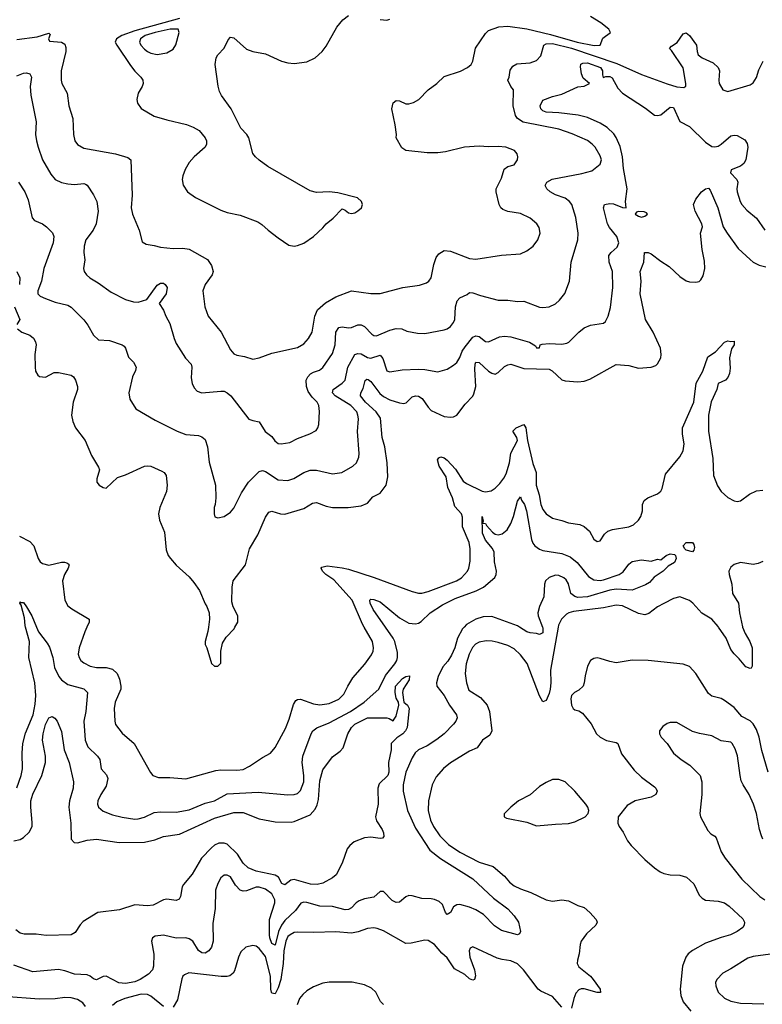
# Model space of a CAD drawing. Header units: inches. Extents: x 1305375 to 1407406, y 744550 to 841633.
# Tile 325 of 509: x 1362087 to 1366747, y 787634 to 793810. Entities that reach past the tile are written whole.
import ezdxf

# ---------------------------------------------------------------- set-up
doc = ezdxf.new("R2010")
doc.units = ezdxf.units.IN
doc.header["$MEASUREMENT"] = 0
doc.layers.add('B3768', color=7, linetype='Continuous')
doc.layers.add('B3769', color=7, linetype='Continuous')

msp = doc.modelspace()

# ---------------------------------------------------------------- linework, layer by layer
at = {"layer": 'B3768', "color": 5}
for points, elevation in [([(1364875.9, 790000), (1364866.8, 789990), (1364835.4, 789930), (1364817.1, 789870), (1364796.6, 789823.4), (1364773.5, 789786.5), (1364742.7, 789750), (1364712.5, 789690), (1364702.7, 789650), (1364705.8, 789630), (1364750.8, 789570.8), (1364783.5, 789510), (1364828.9, 789450), (1364831.6, 789430), (1364824, 789410), (1364810, 789391.3), (1364750.1, 789329.9), (1364705.5, 789294.5), (1364644.9, 789255.1), (1364590, 789229.2), (1364568.6, 789211.4), (1364550, 789180.8), (1364511.1, 789091.1), (1364493.6, 789010), (1364492.6, 788970), (1364521.7, 788850), (1364570, 788738), (1364659.9, 788599.9), (1364728.2, 788548.2), (1364930, 788421.5), (1365059.8, 788299.8), (1365150, 788232.4), (1365190.5, 788190), (1365216.3, 788150), (1365230.5, 788090), (1365224.5, 788075.5), (1365210, 788069.8), (1365110, 788096.4), (1365066.1, 788126.1), (1364998.1, 788198.1), (1364950, 788227.4), (1364910, 788243.2), (1364850, 788259.8), (1364830, 788258.7), (1364810, 788246.3), (1364790, 788209.8), (1364770, 788198.3), (1364758.3, 788210), (1364740, 788260), (1364718.6, 788278.6), (1364690, 788290.8), (1364670, 788295.8), (1364610, 788297.4), (1364550, 788314.8), (1364530, 788316.4), (1364510, 788308.3), (1364470, 788275.4), (1364450, 788272.6), (1364424.6, 788284.6), (1364370, 788341.6), (1364350, 788341.6), (1364310, 788306), (1364250, 788294.8), (1364216.7, 788283.3), (1364198.3, 788270), (1364170, 788239.1), (1364150, 788228.9), (1364130, 788227.4), (1364050, 788248.1), (1363970, 788249.8), (1363890, 788272.5), (1363870, 788273.8), (1363852.1, 788267.9), (1363818.5, 788221.5), (1363750, 788159.7), (1363729, 788131), (1363710.6, 788090), (1363690, 788005.6), (1363670, 788015.3), (1363656.7, 788050), (1363654.1, 788070), (1363654.6, 788165.4), (1363687.9, 788270), (1363687.3, 788290), (1363670, 788327.8), (1363630, 788356.7), (1363590, 788369.1), (1363570, 788368.1), (1363510, 788345.1), (1363490, 788343.1), (1363470, 788349.7), (1363441.3, 788381.3), (1363410, 788433), (1363390, 788444.2), (1363370, 788443.6), (1363350, 788426.6), (1363330, 788392.3), (1363316, 788350), (1363314.4, 788234.4), (1363299.1, 788140.9), (1363301.8, 788030), (1363290, 787992.3), (1363274, 787970), (1363250, 787955.1), (1363230, 787956.9), (1363210, 787971.5), (1363172.8, 788030), (1363150, 788045.7), (1363130, 788050.6), (1363070, 788048), (1362990, 788068.3), (1362938, 788062), (1362920.5, 788050), (1362914.4, 788030), (1362928.9, 787948.9), (1362926.6, 787873.4), (1362920.3, 787850), (1362896.1, 787823.9), (1362844.1, 787790), (1362810, 787774.1), (1362750, 787764.4), (1362710, 787768.9), (1362630, 787810.7), (1362610, 787808.7), (1362570, 787788.3), (1362550, 787793.6), (1362529.8, 787809.8), (1362510, 787818.5), (1362430, 787822.5), (1362370, 787845), (1362330, 787852.1), (1362170, 787838.7), (1362050, 787878.7)], 1060), ([(1362068.8, 788991.2), (1362096.2, 789070), (1362103.7, 789110), (1362101.9, 789210), (1362107.8, 789270), (1362124.3, 789335.7), (1362171.4, 789450), (1362183.8, 789516.2), (1362188, 789570), (1362181.8, 789650), (1362145.3, 789810), (1362148, 789910), (1362123.6, 790000)], 1060), ([(1362192.9, 790000), (1362206, 789970), (1362260, 789900), (1362274.2, 789874.2), (1362294.7, 789810), (1362306.3, 789746.3), (1362333.7, 789690), (1362350.2, 789670), (1362390, 789639), (1362490, 789611.9), (1362512.2, 789590), (1362501.4, 789470), (1362488.8, 789410), (1362497.8, 789290), (1362514.4, 789250), (1362574.9, 789190), (1362589.1, 789170), (1362597.6, 789110), (1362632.7, 789072.7), (1362640.8, 789050), (1362630, 789002.9), (1362596.5, 788950), (1362577.7, 788910), (1362574.6, 788890), (1362582, 788870), (1362610, 788846.3), (1362670, 788823.2), (1362730, 788807.2), (1362810, 788795.8), (1362830, 788796.9), (1362870, 788808), (1362930, 788837.6), (1362970, 788841.1), (1363070, 788839), (1363150, 788853.5), (1363250, 788895.1), (1363310, 788910.2), (1363390, 788954.8), (1363583.8, 788963.8), (1363770, 788948.6), (1363810, 788949.2), (1363830, 788955.6), (1363850, 788975.8), (1363869.9, 789030.1), (1363870.4, 789070), (1363859, 789150), (1363862.9, 789190), (1363915.6, 789330), (1363927.1, 789350), (1363952, 789368), (1364030, 789398.8), (1364164, 789470), (1364249.8, 789530), (1364341.6, 789610), (1364382.5, 789697.5), (1364441.9, 789770), (1364453, 789790), (1364458.5, 789810), (1364458.3, 789841.7), (1364441.8, 789910), (1364431.3, 789931.3), (1364383.1, 790000)], 1060), ([(1362509.4, 790000), (1362494.9, 789970), (1362461.3, 789870), (1362454.9, 789830), (1362459.6, 789810), (1362471.7, 789790), (1362490, 789774.9), (1362530, 789754.7), (1362570, 789746.5), (1362630, 789746.2), (1362670, 789735.8), (1362699, 789710), (1362714.1, 789674.1), (1362722.8, 789630), (1362721.3, 789610), (1362687, 789530), (1362680.4, 789490), (1362683.1, 789410), (1362688.8, 789390), (1362730, 789334.4), (1362804.4, 789270), (1362907.7, 789087.7), (1362922, 789070), (1362957.2, 789057.2), (1363030, 789057.3), (1363130, 789049.1), (1363318.7, 789101.3), (1363350, 789104.8), (1363450, 789102.3), (1363490, 789107.5), (1363530, 789127.1), (1363610, 789182), (1363660.7, 789210), (1363690, 789244.4), (1363755.3, 789364.7), (1363777.6, 789422.4), (1363804.9, 789515.1), (1363820.6, 789539.4), (1363830, 789546.7), (1363850, 789547.4), (1363930, 789519.4), (1363970, 789512.8), (1364030, 789521.6), (1364090, 789548), (1364120.9, 789579.1), (1364145.7, 789630), (1364178.4, 789681.6), (1364251.9, 789768.1), (1364294, 789826), (1364304.4, 789850), (1364307.3, 789870), (1364301.5, 789910), (1364249.8, 790000)], 1080), ([(1363271.5, 790000), (1363267.5, 789972.5), (1363250.8, 789910), (1363251, 789890), (1363261, 789870), (1363290, 789772), (1363310, 789756), (1363330, 789756), (1363350, 789774), (1363349.2, 789850), (1363360.1, 789899.9), (1363383.6, 789936.4), (1363432.3, 789990), (1363438.1, 790000)], 1120), ([(1365466.4, 790000), (1365417.8, 789730), (1365420.5, 789650), (1365416.4, 789610), (1365410, 789583.6), (1365390, 789538.7), (1365370, 789531.6), (1365350, 789569.6), (1365270.9, 789770.9), (1365230, 789826.3), (1365190, 789863.7), (1365150, 789885.3), (1365090, 789903.4), (1365051.9, 789911.9), (1365014.1, 789914.1), (1364970, 789906.6), (1364946.9, 789893.1), (1364928, 789872), (1364907.3, 789830), (1364888.3, 789770), (1364883, 789710), (1364890.1, 789650.1), (1364905.2, 789605.2), (1364978.3, 789558.3), (1365021.5, 789510), (1365035.3, 789470), (1365049.1, 789350), (1365036.8, 789323.2), (1364992, 789290), (1364957.1, 789242.9), (1364910, 789220.9), (1364790, 789148.6), (1364746.7, 789113.3), (1364699.8, 789060.2), (1364675.9, 789010), (1364651.8, 788910), (1364650.9, 788850), (1364665.9, 788790), (1364684.6, 788750), (1364722.8, 788690), (1364777, 788637), (1364848.7, 788588.7), (1364970, 788525.6), (1365058.9, 788498.9), (1365130, 788437.5), (1365161, 788401), (1365190, 788377.6), (1365230, 788358), (1365295, 788335), (1365390, 788288.7), (1365430, 788281.3), (1365490, 788289.1), (1365530, 788283.6), (1365590, 788254), (1365630, 788240.5), (1365664, 788210), (1365705.1, 788165.1), (1365710.9, 788150), (1365701.7, 788130), (1365643.4, 788076.6), (1365611.5, 788030), (1365604.3, 788010), (1365598.4, 787950), (1365586.7, 787910), (1365585.6, 787890), (1365595.8, 787870), (1365670, 787810.2), (1365686.7, 787790), (1365730.2, 787730), (1365732.1, 787707.9), (1365710, 787707.7), (1365630, 787731.9), (1365610, 787730.5), (1365595.9, 787724.1), (1365577.1, 787702.9), (1365563.5, 787670), (1365550, 787609.3)], 1080), ([(1365368, 790000), (1365370, 789994.9), (1365370, 789964.5), (1365350, 789954.5), (1365330, 789960.6), (1365290, 789963.7), (1365270, 789971.2), (1365223.3, 790000)], 1060), ([(1366623.1, 790000), (1366640, 789960), (1366668.8, 789910), (1366683.1, 789870), (1366684.1, 789755.9), (1366676.7, 789743.3), (1366670, 789741.1), (1366644, 789750), (1366602, 789802), (1366570, 789833), (1366550, 789860.5), (1366519.9, 789930), (1366472.1, 790000)], 1080), ([(1366783, 789090), (1366745, 789225), (1366726.6, 789310), (1366710, 789356.9), (1366690, 789393.8), (1366670, 789412.4), (1366619, 789439), (1366570, 789496.2), (1366510, 789540.3), (1366490, 789551.9), (1366430, 789567.3), (1366410, 789583.5), (1366330, 789708.2), (1366290, 789752.1), (1366250, 789767.1), (1366030, 789789.8), (1365930, 789792), (1365830, 789776.1), (1365790, 789784.1), (1365730, 789804.1), (1365710, 789807.4), (1365690, 789804), (1365670, 789789.6), (1365650, 789754.5), (1365635.3, 789695.3), (1365630.2, 789650), (1365622.3, 789630), (1365595, 789605), (1365568.4, 789590), (1365549.6, 789570.4), (1365546.3, 789550), (1365550.1, 789510), (1365559.9, 789490), (1365570, 789481.7), (1365595.2, 789475.2), (1365619.8, 789459.8), (1365674.1, 789394.1), (1365707.5, 789330), (1365728.9, 789308.9), (1365770, 789289.4), (1365830, 789276.6), (1365840.2, 789270), (1365864.6, 789204.6), (1365942.5, 789102.5), (1365990, 789057.8), (1366070, 788998), (1366078.7, 788990), (1366086.7, 788970), (1366078.4, 788950), (1366050, 788933.3), (1365950.2, 788909.8), (1365899.4, 788880.6), (1365842.4, 788810), (1365841.1, 788770), (1365848.7, 788750), (1365873.6, 788713.6), (1365900.4, 788660.4), (1365924.2, 788630), (1366010, 788543.1), (1366070.4, 788490), (1366105.5, 788465.5), (1366130, 788455.5), (1366170, 788447.1), (1366230, 788444), (1366271, 788431), (1366318, 788390), (1366350, 788318.4), (1366370, 788299.5), (1366390, 788288.1), (1366470, 788281), (1366510.7, 788270.7), (1366540.2, 788250), (1366626, 788170), (1366636.5, 788150), (1366634, 788130), (1366624.2, 788115.8), (1366590.3, 788090), (1366548.4, 788070), (1366490, 788054), (1366390, 788017), (1366309.5, 787970.5), (1366282.7, 787950), (1366267.2, 787930), (1366245.9, 787874.1), (1366231.9, 787730), (1366236.9, 787690), (1366250, 787650.3), (1366298.8, 787590)], 1120), ([(1362050, 788660.1), (1362090, 788668.6), (1362110, 788679.5), (1362146.2, 788713.8), (1362164.4, 788750), (1362166, 788774), (1362156, 788870), (1362157.8, 788910), (1362170, 788951.5), (1362226.2, 789070), (1362249.1, 789150), (1362249, 789190), (1362230.7, 789290), (1362234, 789330), (1362249.3, 789390), (1362258.7, 789410), (1362270, 789430.2), (1362290, 789439.6), (1362308.2, 789428.2), (1362321.7, 789410), (1362350, 789346), (1362366, 789230), (1362398, 789150), (1362424.8, 789030), (1362422.3, 788990), (1362399.3, 788910), (1362396.4, 788870), (1362407.4, 788770), (1362410.2, 788670.2), (1362428.2, 788648.2), (1362450, 788646), (1362510, 788663.2), (1362570, 788670.2), (1362712, 788648), (1362870, 788650.1), (1362934.2, 788665.8), (1362990, 788685.7), (1363090, 788702.1), (1363310, 788801.7), (1363430, 788837.6), (1363490, 788837.8), (1363590, 788798), (1363690, 788778.3), (1363790, 788776.5), (1363810, 788780.2), (1363910, 788823.5), (1363941.6, 788858.4), (1363954.3, 788885.7), (1363962.2, 788917.8), (1363970, 789036), (1363990, 789104.9), (1364050, 789186), (1364098.8, 789221.2), (1364117.1, 789242.9), (1364146, 789330), (1364170, 789371.1), (1364190, 789390.8), (1364270, 789431.8), (1364390.5, 789430.5), (1364406.4, 789426.4), (1364430, 789412), (1364438, 789422), (1364450, 789442), (1364466.3, 789510), (1364463.6, 789530), (1364450, 789554), (1364442.9, 789590), (1364446.1, 789630), (1364490, 789677.4), (1364510, 789691.1), (1364534, 789694), (1364531, 789669), (1364494.3, 789610), (1364488.7, 789590), (1364498, 789530), (1364520.5, 789510), (1364530.4, 789490), (1364518, 789370), (1364508.8, 789350), (1364491.5, 789330), (1364454, 789306), (1364418.7, 789270), (1364418, 789230), (1364402.4, 789150), (1364402.6, 789090), (1364398.3, 789070), (1364343.6, 789016.4), (1364333.5, 788990), (1364336.6, 788890), (1364319.6, 788810), (1364325.5, 788785.5), (1364362, 788730), (1364370.4, 788710), (1364372.8, 788687.2), (1364364, 788676), (1364350, 788674), (1364290, 788682.4), (1364250, 788678.9), (1364186.7, 788653.3), (1364158, 788630), (1364142.2, 788610), (1364110, 788518.4), (1364073.7, 788446.3), (1364050, 788428), (1363990, 788394.7), (1363953.9, 788386.1), (1363912.1, 788387.9), (1363810, 788416.5), (1363787.6, 788412.4), (1363750, 788382.6), (1363732.2, 788392.2), (1363711.1, 788431.1), (1363690, 788443.4), (1363571.3, 788468.7), (1363520.8, 788490), (1363490, 788519.4), (1363454.8, 788574.8), (1363390, 788637.8), (1363370, 788645.8), (1363336.2, 788643.8), (1363310, 788631.5), (1363290, 788615.9), (1363228.8, 788551.2), (1363169.3, 788450), (1363114.1, 788385.9), (1363106.9, 788370), (1363096.5, 788310), (1363087, 788293), (1363070, 788285.6), (1363010, 788294), (1362990, 788288.4), (1362925, 788255), (1362890, 788251.9), (1362810, 788257.3), (1362714.3, 788225.7), (1362577.3, 788210), (1362486.2, 788153.8), (1362467, 788133), (1362435.1, 788084.9), (1362410, 788069.7), (1362253.8, 788066.2), (1362190, 788073.8), (1362114.6, 788074.6), (1362090, 788080.9), (1362062.1, 788102.1)], 1040), ([(1366751.1, 788670), (1366743.1, 788690), (1366729.8, 788730), (1366710.6, 788830.6), (1366691.3, 788888.7), (1366664.5, 788950), (1366626.6, 789010), (1366615.5, 789035.5), (1366607.3, 789070), (1366592.4, 789192.4), (1366577.2, 789237.2), (1366557.6, 789270), (1366550, 789277.6), (1366490, 789286), (1366430, 789318.3), (1366352.1, 789332.1), (1366310, 789345.1), (1366210, 789401.3), (1366170, 789402.4), (1366150, 789395.6), (1366123.8, 789376.2), (1366103, 789350), (1366103, 789330), (1366113.4, 789310), (1366150.5, 789270), (1366190.6, 789210), (1366237.3, 789170), (1366293.1, 789133.1), (1366357, 789070), (1366368.7, 789030), (1366367.4, 788950), (1366354.4, 788830), (1366358.4, 788810), (1366404.4, 788724.4), (1366423.4, 788703.4), (1366450, 788687.7), (1366457.5, 788677.5), (1366490, 788590.7), (1366514, 788550), (1366619.4, 788419.4), (1366732, 788310), (1366762.4, 788290)], 1140), ([(1365490, 787616.9), (1365430, 787683.1), (1365356.6, 787716.6), (1365339.8, 787730), (1365248.8, 787850), (1365210, 787887), (1365170, 787906.2), (1365114.2, 787914.2), (1365083.7, 787923.7), (1364930, 787993.7), (1364913.5, 787986.5), (1364908.4, 787970), (1364912, 787930), (1364940.2, 787850), (1364947.1, 787812.9), (1364942, 787790), (1364930, 787784.8), (1364910, 787793.7), (1364880, 787820), (1364815.5, 787855.5), (1364770, 787926.2), (1364735.6, 787955.6), (1364690, 788009.7), (1364650, 788033.3), (1364630, 788036.3), (1364543.1, 788016.9), (1364510, 788015.8), (1364370, 788094.7), (1364330.4, 788110.4), (1364310, 788113.5), (1364270.1, 788109.9), (1364212, 788088), (1364170, 788081.1), (1364070, 788089.2), (1363930, 788084.3), (1363830, 788087.5), (1363810, 788083.4), (1363783.9, 788070), (1363770, 788058.5), (1363757.2, 788030), (1363744.1, 787970), (1363740.1, 787890), (1363726.2, 787790), (1363710, 787738), (1363690, 787699.8), (1363670, 787703.1), (1363667, 787710), (1363662.8, 787730), (1363661.1, 787810), (1363630, 787934.2), (1363590, 787984.5), (1363570, 787999.2), (1363550, 788003.1), (1363506.6, 787993.4), (1363475.8, 787964.2), (1363460.2, 787930), (1363435.1, 787844.9), (1363427.2, 787830), (1363406.7, 787813.3), (1363390, 787808.1), (1363351.7, 787808.3), (1363149.4, 787830.6), (1363120.4, 787819.6), (1363110.2, 787809.8), (1363105.3, 787794.7), (1363077.7, 787662.3), (1363050, 787615.8)], 1080), ([(1366830, 787953.6), (1366690, 787934.7), (1366656.3, 787923.7), (1366550, 787855.6), (1366499.1, 787830), (1366461.6, 787790), (1366454.4, 787770), (1366455.8, 787750), (1366470.5, 787710), (1366510, 787673), (1366550, 787654), (1366610, 787641.7), (1366756.2, 787636.2)], 1140), ([(1364370, 787632.8), (1364352.2, 787652.2), (1364321.2, 787710), (1364295.5, 787735.5), (1364250, 787755.5), (1364172.7, 787772.7), (1364030, 787773.8), (1363990, 787767.2), (1363930, 787743.7), (1363890, 787718.7), (1363864.1, 787695.9), (1363843.4, 787670), (1363828.3, 787631.7)], 1120), ([(1362990, 787619.3), (1362910, 787684.7), (1362890, 787695.6), (1362850, 787696.7), (1362747.3, 787670), (1362697.6, 787650), (1362670, 787625.7)], 1080), ([(1362500.7, 787620.7), (1362484.1, 787644.1), (1362450, 787663.4), (1362410, 787675.4), (1362370, 787677.7), (1362310, 787667.8), (1362210, 787666.9), (1361990, 787683)], 1080)]:
    msp.add_lwpolyline(points, dxfattribs=dict(at, elevation=elevation))
at = {"layer": 'B3768', "color": 5, "elevation": 1120}
msp.add_lwpolyline([(1365470, 789045.1), (1365430, 789043.5), (1365390, 789025.4), (1365350, 789000.4), (1365291.4, 788948.6), (1365217.6, 788910), (1365168.2, 788870), (1365127.9, 788827.9), (1365127.3, 788810), (1365142, 788802), (1365270, 788776), (1365330, 788753.1), (1365450, 788764.9), (1365530, 788767.7), (1365570, 788779), (1365636, 788810), (1365654.5, 788830), (1365657.6, 788850), (1365653, 788870), (1365638.9, 788890), (1365571.3, 788970), (1365510, 789029.6)], close=True, dxfattribs=at)
at = {"layer": 'B3769', "color": 5}
for points, elevation in [([(1362070, 793685), (1362197.1, 793702.9), (1362270, 793724.7), (1362277.3, 793717.3), (1362267.3, 793690), (1362274.4, 793674.4), (1362348.7, 793668.7), (1362370, 793656), (1362376, 793636), (1362375.8, 793610), (1362347.7, 793490), (1362346.9, 793430), (1362351.6, 793410), (1362385.2, 793350), (1362394.6, 793270), (1362419.6, 793190), (1362424.9, 793090), (1362434, 793050), (1362450, 793027), (1362490, 793005.2), (1362687.9, 792967.9), (1362764.7, 792944.7), (1362783.8, 792930), (1362792, 792710), (1362786, 792630), (1362794.9, 792590), (1362836, 792490), (1362856.4, 792416.4), (1362881.4, 792401.4), (1362930, 792394.6), (1362970, 792382.7), (1363050, 792375.8), (1363110, 792377.4), (1363150, 792370.2), (1363265.7, 792305.7), (1363290, 792267.7), (1363300.8, 792230), (1363295.2, 792210), (1363250.2, 792150), (1363236.9, 792110), (1363248, 792010), (1363269, 791950), (1363351.5, 791850), (1363410, 791739.1), (1363430, 791714.4), (1363450, 791705.2), (1363496.9, 791696.9), (1363550, 791680.4), (1363590, 791689.1), (1363670, 791719.2), (1363830, 791752.9), (1363870, 791776.1), (1363899.8, 791810), (1363921.8, 791850), (1363939.4, 791950), (1363956.5, 791990), (1364005.1, 792034.9), (1364070, 792071), (1364170, 792109), (1364290, 792091.6), (1364350, 792091.7), (1364490.7, 792129.3), (1364595.5, 792144.5), (1364640.2, 792159.8), (1364655.1, 792170), (1364668.9, 792190), (1364685.3, 792274.7), (1364701, 792319), (1364718, 792342), (1364750, 792362.6), (1364790, 792357.8), (1364910, 792312.5), (1364950, 792307.1), (1365110, 792332.9), (1365230, 792342), (1365270, 792359.5), (1365309.6, 792390), (1365338.7, 792430), (1365354.2, 792470), (1365346.7, 792506.7), (1365333, 792530), (1365290, 792565.1), (1365230, 792595.4), (1365150, 792606.6), (1365119.1, 792619.1), (1365106.3, 792630), (1365095.4, 792650), (1365077.3, 792730), (1365076.4, 792750), (1365110, 792815.5), (1365127.5, 792872.5), (1365150, 792890.2), (1365190, 792900.3), (1365211.5, 792930), (1365214, 792950), (1365209.6, 792969.6), (1365192.3, 792990), (1365138, 793010), (1365090, 793014.2), (1365030, 793011.7), (1364970, 793017.5), (1364878.8, 793010), (1364758.8, 792981.2), (1364710, 792975.7), (1364644.4, 792975.6), (1364509.2, 792989.2), (1364485.4, 793005.4), (1364450.6, 793070), (1364452.7, 793090), (1364443.4, 793150), (1364422.2, 793250), (1364430, 793287.7), (1364450, 793303.7), (1364470, 793300.9), (1364510, 793282.2), (1364530, 793281.5), (1364558, 793290), (1364592.7, 793310), (1364650, 793369.3), (1364705.5, 793410), (1364750, 793454.7), (1364852.9, 793487.1), (1364897.4, 793510), (1364921.1, 793530), (1364929.7, 793550), (1364947.7, 793632.3), (1365010, 793724.4), (1365030, 793742.6), (1365094.8, 793765.2), (1365151.2, 793768.8), (1365270, 793752.7), (1365417.7, 793717.7), (1365586.3, 793670), (1365691.3, 793648.7), (1365729.4, 793650.6), (1365745.8, 793694.2), (1365794, 793730), (1365784, 793750), (1365732.9, 793790), (1365668.1, 793830)], 1180), ([(1363090, 793817.1), (1362810, 793740.8), (1362727.2, 793710), (1362694.8, 793690), (1362686.4, 793670), (1362696.8, 793650), (1362782, 793522), (1362810, 793486.2), (1362846.9, 793450), (1362859.6, 793430), (1362862.4, 793410), (1362855.8, 793390), (1362830.9, 793349.1), (1362823.2, 793310), (1362826.9, 793286.9), (1362850, 793253.1), (1362930, 793205.5), (1363010, 793181.1), (1363132.8, 793152.8), (1363176, 793136), (1363214.1, 793114.1), (1363251.8, 793070), (1363260.3, 793050), (1363260.3, 793030), (1363250.3, 793010), (1363181.6, 792950), (1363150, 792914), (1363125.9, 792870), (1363110.9, 792830), (1363107.3, 792807.3), (1363112.7, 792772.7), (1363140.7, 792730), (1363190, 792695.1), (1363350, 792615.7), (1363390, 792601.6), (1363470, 792583), (1363581.5, 792541.5), (1363606.2, 792526.2), (1363645.3, 792490), (1363710, 792441.1), (1363776.5, 792396.5), (1363810.3, 792390.3), (1363830, 792392.9), (1363870, 792408.9), (1363931.5, 792450), (1363990, 792505.5), (1364009.7, 792530.3), (1364054.3, 792565.7), (1364110, 792622.8), (1364130, 792616), (1364150, 792598.8), (1364170, 792594), (1364190, 792598.8), (1364210, 792610.8), (1364232.7, 792630), (1364238, 792650), (1364232.7, 792670), (1364206.4, 792693.6), (1364083.2, 792723.2), (1364029.7, 792729.7), (1363950, 792725.4), (1363910, 792736.3), (1363645.1, 792890), (1363588.8, 792928.8), (1363566.6, 792950), (1363549.4, 792970), (1363525.1, 793070), (1363512.4, 793090), (1363475.3, 793130), (1363413.5, 793250), (1363354, 793334), (1363340.5, 793360.5), (1363332.4, 793392.4), (1363314.4, 793530), (1363319.8, 793570), (1363330.6, 793589.4), (1363370, 793632.4), (1363396, 793684), (1363410, 793700.4), (1363430, 793695.6), (1363510, 793624.9), (1363550, 793610.2), (1363630, 793594.9), (1363730.2, 793550.2), (1363770, 793538.9), (1363810, 793534.9), (1363890, 793545.7), (1363940.9, 793570), (1363985.1, 793610), (1364010, 793644.9), (1364077.8, 793762.2), (1364115.6, 793810), (1364150, 793837)], 1220), ([(1364350, 793810.3), (1364390, 793807), (1364410, 793812.7)], 1220), ([(1362070, 793458.4), (1362110, 793473.9), (1362130, 793476.8), (1362151.2, 793471.2), (1362161.3, 793450), (1362152.7, 793390), (1362156, 793336), (1362191.2, 793170), (1362187.3, 793090), (1362192.9, 793050), (1362202.2, 793010), (1362230.3, 792930), (1362281.9, 792841.9), (1362310, 792808.7), (1362349.2, 792789.2), (1362390, 792781.5), (1362430, 792776.5), (1362490, 792783.1), (1362499.2, 792779.2), (1362511.1, 792771.1), (1362550, 792712.4), (1362570.2, 792670), (1362578.8, 792610), (1362566.4, 792530), (1362548.2, 792490), (1362502.2, 792430), (1362491.1, 792390), (1362490.2, 792350), (1362495.8, 792304.2), (1362488.1, 792250), (1362492, 792230), (1362505.3, 792210), (1362526.7, 792190), (1362579.6, 792159.6), (1362660.1, 792100.1), (1362750, 792055.8), (1362800.6, 792040.6), (1362830, 792038.7), (1362884.8, 792055.2), (1362950, 792145.2), (1362970, 792156.5), (1362990, 792157), (1363000.5, 792150), (1363011.6, 792130), (1363006.7, 792090), (1362962.8, 792030), (1362989.1, 791989.1), (1363003.7, 791950), (1363030, 791904.9), (1363055.5, 791810), (1363070, 791778.4), (1363127.8, 791687.8), (1363162.4, 791650), (1363167, 791630), (1363162.9, 791562.9), (1363168.8, 791528.8), (1363181.5, 791501.5), (1363200.7, 791480.7), (1363229.2, 791469.2), (1363350, 791479.7), (1363370, 791479.1), (1363390, 791470.2), (1363411.6, 791450), (1363525.3, 791305.3), (1363550, 791295.5), (1363590, 791287.7), (1363627.8, 791227.8), (1363670, 791194.9), (1363687.4, 791167.4), (1363710, 791151.9), (1363728.7, 791148.7), (1363781.9, 791158.1), (1363830, 791183.2), (1363908.5, 791211.5), (1363946.9, 791233.1), (1363958.7, 791250), (1363963.5, 791270), (1363967.7, 791352.3), (1363963.5, 791390), (1363954.6, 791410), (1363922.4, 791442.4), (1363898.3, 791478.3), (1363886.3, 791510), (1363885.6, 791550), (1363895, 791570), (1363911.6, 791588.4), (1363930, 791599.7), (1363968.2, 791611.8), (1363990, 791628.9), (1364050, 791716.5), (1364067.2, 791770), (1364071.2, 791850), (1364090, 791878.6), (1364110, 791884.3), (1364150, 791877.6), (1364170, 791879.4), (1364210, 791896.2), (1364230, 791895.5), (1364250, 791885.2), (1364296.7, 791836.7), (1364310, 791828.4), (1364326.1, 791826.1), (1364410, 791862.2), (1364450, 791874), (1364484.7, 791870), (1364516.5, 791856.5), (1364583.4, 791843.4), (1364630, 791842.6), (1364750, 791865.2), (1364770, 791872), (1364790, 791886), (1364809.8, 791910.2), (1364817.4, 791930), (1364822.7, 792010), (1364832.6, 792047.4), (1364850, 792065.8), (1364894.4, 792085.6), (1364910, 792099.3), (1364930, 792097.7), (1364979.2, 792079.2), (1365090, 792050.2), (1365150, 792051.7), (1365210, 792042.3), (1365250, 792044), (1365350, 792007.6), (1365370, 792004.6), (1365410, 792008.8), (1365450, 792028.5), (1365474, 792050), (1365507.5, 792092.5), (1365538.3, 792170), (1365548, 792290), (1365589.8, 792430.2), (1365592.4, 792470), (1365576.1, 792570), (1365551.8, 792650), (1365537.2, 792670), (1365510, 792690.6), (1365450, 792710.7), (1365416.9, 792730), (1365394.3, 792750), (1365384.7, 792770), (1365395.8, 792790), (1365429.2, 792810.8), (1365615.5, 792844.5), (1365677.8, 792862.2), (1365730, 792903.1), (1365737.8, 792930), (1365730, 792955.6), (1365698.5, 793010), (1365680.5, 793030), (1365650, 793051.9), (1365554.1, 793094.1), (1365470, 793123.2), (1365247.4, 793167.4), (1365210.9, 793190), (1365198.9, 793210), (1365184.6, 793270), (1365186, 793370), (1365169.7, 793390), (1365149.8, 793430), (1365158.9, 793450), (1365165.5, 793494.5), (1365181.2, 793518.8), (1365206.9, 793533.1), (1365290, 793539), (1365330, 793554.4), (1365356.4, 793583.6), (1365376, 793650), (1365390, 793659.3), (1365430, 793660.8), (1365550.5, 793630.5), (1365834.6, 793534.6), (1365990, 793467), (1366150, 793407.8), (1366210.6, 793389.4), (1366255.1, 793384.9), (1366266.8, 793393.2), (1366267.6, 793410), (1366251.3, 793508.7), (1366177.7, 793617.7), (1366165.2, 793630), (1366176.5, 793643.5), (1366213.8, 793666.2), (1366250, 793721), (1366270, 793726.8), (1366290, 793710.7), (1366334, 793650), (1366337.6, 793610), (1366345.7, 793590), (1366370.4, 793570), (1366439.7, 793539.7), (1366470.2, 793510.2), (1366477.6, 793490), (1366473.4, 793430), (1366476.3, 793410), (1366498.8, 793370), (1366530, 793359.1), (1366670, 793401.3), (1366690, 793413), (1366710, 793446.8), (1366725.4, 793494.6), (1366751.8, 793550)], 1160), ([(1362080.6, 792790), (1362118.7, 792730), (1362140.3, 792680.3), (1362166.2, 792566.2), (1362179.1, 792550), (1362230, 792530.2), (1362255.8, 792510), (1362293.3, 792473.3), (1362302.3, 792450), (1362296.5, 792410), (1362239.6, 792250), (1362223.8, 792170), (1362200.2, 792110), (1362200.3, 792090), (1362216.5, 792076.5), (1362250, 792060.2), (1362310, 792039), (1362390, 792019), (1362410, 792007.4), (1362490, 791927), (1362514.5, 791894.5), (1362550, 791830.6), (1362581.4, 791801.4), (1362650, 791798), (1362730.3, 791770.3), (1362741.7, 791761.7), (1362750.4, 791750), (1362770, 791694), (1362802, 791662), (1362817.6, 791630), (1362814.4, 791610), (1362795.8, 791570), (1362772.4, 791470), (1362778.4, 791430), (1362816.3, 791370), (1362937.2, 791297.2), (1363076.3, 791230), (1363130, 791209.1), (1363210, 791202), (1363230, 791194.3), (1363250, 791175.8), (1363264.7, 791130), (1363275.6, 791035.6), (1363314.9, 790890), (1363317.1, 790810), (1363314, 790770), (1363307.7, 790750), (1363306.8, 790710), (1363311.3, 790691.3), (1363330, 790684.7), (1363370, 790694), (1363410, 790722), (1363430, 790746), (1363478.5, 790841.5), (1363523.5, 790910), (1363590, 790976), (1363610, 790982.7), (1363630, 790976.5), (1363710, 790924.5), (1363770, 790919.2), (1363806.9, 790933.1), (1363869.2, 790970.8), (1363910, 790984.3), (1363950, 790985.2), (1364050, 790962.4), (1364109, 790970), (1364178.4, 791010), (1364199.7, 791030), (1364214.6, 791065.4), (1364217.6, 791090), (1364206.3, 791226.3), (1364213, 791307), (1364209.8, 791330), (1364202.3, 791350), (1364165.5, 791390), (1364067.1, 791450), (1364049.8, 791470), (1364054, 791490), (1364109.9, 791530.1), (1364129, 791550), (1364146.1, 791630), (1364191.2, 791710), (1364210, 791717), (1364230, 791714.9), (1364270, 791692.1), (1364290, 791687.7), (1364350, 791706.4), (1364365, 791685), (1364390, 791608.5), (1364410, 791600.9), (1364487, 791613), (1364590, 791617.8), (1364630, 791615.8), (1364710, 791602), (1364770, 791618.7), (1364810, 791642.6), (1364830, 791660.3), (1364850, 791690.4), (1364864.7, 791730), (1364881.8, 791758.2), (1364930, 791819), (1364950, 791827.7), (1364970, 791822.6), (1365010, 791791.8), (1365030, 791789.1), (1365098.3, 791821.7), (1365130, 791825), (1365170, 791821.1), (1365286.5, 791786.5), (1365323.8, 791763.8), (1365330, 791751.3), (1365348, 791752), (1365353.2, 791770), (1365364.8, 791775.2), (1365410, 791779.3), (1365490, 791775.6), (1365519.8, 791780.2), (1365533.2, 791786.8), (1365595.8, 791850), (1365630, 791876.5), (1365670, 791894), (1365750, 791906), (1365762.7, 791917.3), (1365780.7, 791950), (1365795.1, 792004.9), (1365809.7, 792129.7), (1365807.3, 792230), (1365785.6, 792290), (1365784.4, 792330), (1365799.7, 792350), (1365836.6, 792383.4), (1365847.4, 792410), (1365834, 792450), (1365787.4, 792507.4), (1365775.9, 792530), (1365751.3, 792630), (1365756, 792650), (1365790, 792656.9), (1365814.4, 792654.4), (1365870, 792632.7), (1365893.2, 792630), (1365889.7, 792669.7), (1365898.3, 792750), (1365876.5, 792876.5), (1365870.3, 792950), (1365855, 793015), (1365830.7, 793070.7), (1365814.8, 793094.8), (1365773.5, 793133.5), (1365730, 793161.2), (1365650, 793195.9), (1365591.6, 793211.6), (1365470, 793226.4), (1365390, 793230.7), (1365370, 793238.2), (1365356.5, 793250), (1365352.7, 793270), (1365370, 793306), (1365430, 793329), (1365490, 793342.2), (1365590, 793388.4), (1365630, 793394), (1365662.7, 793410), (1365623, 793443), (1365611.7, 793470), (1365605.5, 793514.5), (1365609.2, 793530.8), (1365622, 793538), (1365650, 793539), (1365731.3, 793510), (1365744.9, 793490), (1365743.6, 793463.6), (1365748.2, 793448.2), (1365765.3, 793454.7), (1365790, 793454.7), (1365805.1, 793445.1), (1365841.5, 793381.5), (1365869.2, 793350), (1366014.4, 793254.4), (1366070, 793211.5), (1366090, 793209.1), (1366110, 793214.3), (1366170, 793262), (1366190, 793258.4), (1366230, 793170.6), (1366290, 793139.3), (1366390, 793042), (1366430, 793015.3), (1366450, 793011.8), (1366470, 793016.9), (1366490, 793029), (1366550, 793081.8), (1366570, 793086.7), (1366590, 793083), (1366637, 793057), (1366653, 793033), (1366656.6, 793010), (1366644.7, 792930), (1366632.1, 792907.9), (1366610, 792890.6), (1366552, 792868), (1366548.4, 792850), (1366588.1, 792808.1), (1366594.4, 792790), (1366587.3, 792750), (1366589.5, 792729.5), (1366608.2, 792670), (1366619.6, 792650), (1366650, 792614.3), (1366710, 792564.6), (1366763.6, 792490)], 1140), ([(1363438.1, 790000), (1363455.6, 790030), (1363455.6, 790070), (1363427.3, 790127.3), (1363418, 790158), (1363420.9, 790250), (1363427.4, 790290), (1363503.1, 790390), (1363530, 790490.7), (1363581.5, 790578.5), (1363630, 790690.5), (1363650, 790722), (1363670, 790727.4), (1363722.8, 790710), (1363750, 790708.5), (1363870, 790743.5), (1363923.5, 790776.5), (1363950, 790781.1), (1364010, 790758.9), (1364050, 790751.2), (1364148.7, 790751.3), (1364230, 790761.7), (1364270, 790776.5), (1364303.7, 790816.3), (1364350, 790839.6), (1364387.6, 790890), (1364396.5, 790943.5), (1364393.2, 791030), (1364378.9, 791130), (1364360.9, 791190), (1364350.9, 791310), (1364323.8, 791350), (1364256.6, 791410), (1364225.9, 791450), (1364228.2, 791470), (1364242.5, 791497.5), (1364254.1, 791545.9), (1364265.6, 791554.4), (1364273.5, 791553.5), (1364290, 791540.2), (1364346.3, 791466.3), (1364370, 791447.4), (1364410, 791426.3), (1364470, 791406.1), (1364497.3, 791402.7), (1364512.6, 791407.4), (1364550, 791443.8), (1364570, 791450.7), (1364590, 791448.6), (1364613.7, 791433.7), (1364650, 791379.6), (1364670, 791359.6), (1364750, 791321.1), (1364790, 791317), (1364810, 791319.5), (1364830, 791330.4), (1364882.5, 791397.5), (1364930, 791448.9), (1364937.2, 791462.8), (1364950.3, 791510), (1364942.2, 791617.8), (1364944.5, 791650), (1364950, 791661.3), (1364970, 791659.8), (1365030, 791606.3), (1365050, 791593.4), (1365070, 791587.3), (1365090, 791598), (1365130, 791634), (1365150, 791644.7), (1365170, 791648.3), (1365250, 791622.9), (1365410, 791617.7), (1365427.8, 791607.8), (1365490, 791550.3), (1365510, 791544.2), (1365590, 791537.7), (1365630, 791543.6), (1365665.1, 791554.9), (1365830, 791647.9), (1365910, 791641.2), (1365970, 791624), (1366049.8, 791630.2), (1366078.4, 791641.6), (1366090, 791650.5), (1366109.8, 791690), (1366112.3, 791710), (1366107.3, 791750), (1366062.8, 791850), (1366014.7, 791930), (1365980.4, 792090), (1365988, 792170), (1365980.9, 792230), (1366003.2, 792290), (1366007.6, 792350), (1366030, 792349.2), (1366050, 792340.5), (1366110, 792294.6), (1366162.3, 792262.3), (1366230, 792199.6), (1366270, 792172.7), (1366290, 792165.5), (1366330, 792162.7), (1366350, 792168.9), (1366362, 792178), (1366376.8, 792203.2), (1366386.5, 792250), (1366384.8, 792295.2), (1366369.4, 792369.4), (1366359.4, 792470), (1366371.4, 792510), (1366367.7, 792530), (1366325.3, 792610), (1366315.6, 792650), (1366330, 792684.9), (1366365.2, 792730), (1366390, 792748.1), (1366410, 792752.7), (1366420.2, 792740.2), (1366467.8, 792630), (1366502, 792510), (1366526, 792470), (1366595.8, 792375.8), (1366670, 792304.9), (1366690, 792289.1), (1366728, 792270), (1366770, 792260.6)], 1120), ([(1362070, 792230.4), (1362087.9, 792190), (1362086.7, 792150)], 1120), ([(1362053.5, 792010), (1362087.7, 791930), (1362070, 791898)], 1120), ([(1362073.4, 791870), (1362101, 791850), (1362150, 791832), (1362173.3, 791813.3), (1362186.7, 791790), (1362190.2, 791770), (1362182.3, 791710), (1362183.6, 791630), (1362186, 791606), (1362200.2, 791580.2), (1362211.5, 791571.5), (1362250, 791568.3), (1362303.9, 791596.1), (1362330, 791596.9), (1362410, 791579.5), (1362424.9, 791570), (1362437.1, 791550), (1362450.6, 791510), (1362450.5, 791490.5), (1362423.6, 791410), (1362412.9, 791330), (1362419.6, 791290), (1362436.5, 791250), (1362498.4, 791170), (1362536.7, 791076.7), (1362582.5, 791002.5), (1362587.1, 790987.1), (1362570.6, 790930), (1362570.7, 790910), (1362586.8, 790890), (1362610, 790874.9), (1362630, 790872.2), (1362700.8, 790939.2), (1362750, 790954.9), (1362870, 791008.8), (1362890, 791012.2), (1362910, 791010.4), (1362978.7, 790978.7), (1362993.4, 790970), (1363006, 790950), (1363011.6, 790890), (1363007.6, 790850), (1362966, 790750), (1362957.1, 790710), (1362964.9, 790670), (1362995.8, 790595.8), (1363005.4, 790485.4), (1363019.5, 790450), (1363034, 790430), (1363070, 790388.5), (1363150, 790316.4), (1363180.7, 790280.7), (1363214.6, 790230), (1363250, 790146.8), (1363262, 790130), (1363276, 790090), (1363278.8, 790050), (1363271.5, 790000)], 1120), ([(1364249.8, 790000), (1364239, 790019), (1364172.8, 790170), (1364057.5, 790297.5), (1364009, 790330), (1363988, 790350), (1363978, 790370), (1363983.6, 790376.4), (1364016.5, 790383.5), (1364110, 790372.8), (1364150, 790363.7), (1364312.2, 790312.2), (1364550, 790223.9), (1364590, 790213.6), (1364610, 790213.6), (1364650, 790222.8), (1364828, 790290), (1364859.2, 790310), (1364896.4, 790350), (1364906.6, 790370), (1364913, 790413), (1364914.6, 790490), (1364907.2, 790530), (1364866, 790630), (1364864.8, 790690), (1364859.2, 790710), (1364817, 790757), (1364803.6, 790810), (1364774.7, 790874.7), (1364763, 790943), (1364718.5, 791010), (1364709.4, 791050), (1364717.9, 791062.1), (1364730, 791068.2), (1364750, 791061.2), (1364770, 791046.3), (1364821.8, 790990), (1364870, 790915.9), (1364890, 790900.1), (1364990, 790853.3), (1365011.2, 790848.8), (1365045, 790855), (1365070, 790871), (1365099.6, 790900.4), (1365125.8, 790934.2), (1365139, 790961), (1365160.2, 791030), (1365169.3, 791090.7), (1365210.7, 791170), (1365206.6, 791190), (1365181.6, 791230), (1365202.7, 791250), (1365250, 791271.7), (1365263.5, 791250), (1365273.1, 791170), (1365306.6, 791026.6), (1365327.2, 790970), (1365328.1, 790890), (1365346.5, 790830), (1365356.8, 790770), (1365370, 790736.9), (1365390, 790711.4), (1365430, 790683.6), (1365490, 790669.1), (1365530, 790653.8), (1365602.6, 790642.6), (1365630.2, 790630.2), (1365662.2, 790602.2), (1365690, 790550.8), (1365710, 790537.3), (1365730, 790541), (1365756.4, 790583.6), (1365777.3, 790602.7), (1365806.9, 790613.1), (1365910.6, 790629.4), (1365938, 790642), (1365970, 790670.3), (1365985.7, 790694.3), (1365994.8, 790730), (1365996.4, 790770), (1366006.3, 790793.7), (1366029.7, 790810.3), (1366090, 790836), (1366110, 790852.4), (1366118.4, 790870), (1366139.7, 790960.3), (1366230, 791068.9), (1366250, 791106), (1366256.3, 791150), (1366245.8, 791210), (1366246.2, 791250), (1366316.9, 791410), (1366333.1, 791530), (1366374.4, 791605.6), (1366405.6, 791694.4), (1366453.1, 791726.9), (1366510, 791786.8), (1366530, 791794.8), (1366548.7, 791791.3), (1366570, 791794), (1366571, 791770), (1366554.8, 791745.2), (1366540.7, 791690), (1366544.9, 791624.9), (1366540.4, 791590), (1366530, 791566), (1366516.3, 791550), (1366470, 791528.7), (1366461.7, 791490), (1366425.9, 791414.1), (1366410.1, 791330), (1366410.1, 791230), (1366437.5, 791057.5), (1366440.8, 790950), (1366466.6, 790886.6), (1366488.3, 790850), (1366530, 790813), (1366570, 790791.1), (1366590, 790788.1), (1366610, 790793), (1366666.6, 790833.4), (1366710, 790854.1), (1366750, 790858.9)], 1080), ([(1364383.1, 790000), (1364306, 790110), (1364287.2, 790150), (1364283.6, 790170), (1364290, 790174.3), (1364310, 790173.4), (1364350, 790158.6), (1364470, 790057.7), (1364530, 790025), (1364570, 790019.7), (1364590, 790024.2), (1364605.6, 790034.4), (1364662.4, 790090), (1364740.7, 790139.3), (1364819.5, 790180.5), (1364952.2, 790227.8), (1364997.6, 790250), (1365067.8, 790312.2), (1365077.7, 790330), (1365079.5, 790350), (1365067.4, 790410), (1365064.9, 790470), (1365053.4, 790493.4), (1365010, 790545), (1364991.6, 790590), (1364990, 790694.8), (1364996, 790664), (1364992, 790652), (1365010, 790650.8), (1365017.1, 790637.1), (1365055, 790595), (1365070, 790583.8), (1365090, 790579.2), (1365115.3, 790584.7), (1365146.9, 790610), (1365170, 790650.4), (1365186.9, 790693.1), (1365210, 790791), (1365230, 790818), (1365236.3, 790796.3), (1365254.3, 790770), (1365266.5, 790730), (1365298.9, 790550), (1365307.5, 790527.5), (1365320.6, 790510), (1365349.2, 790489.2), (1365370, 790480.8), (1365490, 790461.1), (1365541, 790441), (1365584.5, 790404.5), (1365656.7, 790316.7), (1365690, 790296.2), (1365730, 790293.2), (1365750, 790296.6), (1365849.9, 790330.1), (1365874.3, 790345.7), (1365910, 790394), (1365930, 790410.6), (1365990, 790421.6), (1366050, 790414), (1366090, 790426), (1366110, 790422.8), (1366144, 790450), (1366170, 790459.6), (1366196, 790456), (1366202, 790450), (1366207.6, 790430), (1366195.6, 790404.4), (1366157.3, 790382.7), (1366124.9, 790350), (1366067.7, 790312.3), (1366039.5, 790280.5), (1366015, 790265), (1365930, 790230.7), (1365830, 790238.8), (1365790, 790231.1), (1365650, 790189.5), (1365590, 790186.7), (1365570, 790191.3), (1365544.9, 790210), (1365531.3, 790271.3), (1365516.5, 790296.5), (1365501.1, 790310), (1365470, 790322.9), (1365450, 790324.8), (1365410, 790312.1), (1365386.3, 790290), (1365380.2, 790270), (1365375.2, 790190), (1365349.2, 790130), (1365339.2, 790090), (1365341.1, 790070), (1365368, 790000)], 1060), ([(1362086, 790570), (1362150, 790537.1), (1362175.8, 790510), (1362203.7, 790430), (1362216.4, 790410), (1362230, 790399.5), (1362270, 790389.2), (1362350, 790407.6), (1362367.3, 790407.3), (1362383.4, 790403.4), (1362394.7, 790394.7), (1362398, 790390), (1362391.8, 790370), (1362369, 790330), (1362356, 790290), (1362370.4, 790170), (1362390, 790134), (1362413.9, 790113.9), (1362523, 790050), (1362523.8, 790030), (1362509.4, 790000)], 1080), ([(1366750, 790412.2), (1366721.6, 790398.4), (1366690, 790393.7), (1366610, 790405.7), (1366570, 790392.4), (1366550, 790376.9), (1366537.7, 790350), (1366538.6, 790330), (1366556.5, 790270), (1366561.2, 790210), (1366596.8, 790150), (1366603.5, 790090), (1366622.2, 790002.2), (1366623.1, 790000)], 1080), ([(1366472.1, 790000), (1366470, 790003.1), (1366430, 790049.8), (1366367.4, 790087.4), (1366311.1, 790151.1), (1366290, 790167.4), (1366230, 790189.7), (1366190, 790179.2), (1366130, 790149), (1366090, 790127), (1366035, 790085), (1366010, 790078), (1365970, 790085.9), (1365870, 790132.7), (1365830, 790138.1), (1365750, 790121.6), (1365561.6, 790098.4), (1365532.4, 790090), (1365518.7, 790081.3), (1365487.2, 790050), (1365468.5, 790011.5), (1365466.4, 790000)], 1080), ([(1362123.6, 790000), (1362120.8, 790010), (1362117.8, 790057.8), (1362097.2, 790137.2), (1362088.3, 790150), (1362090, 790158), (1362093.4, 790153.4), (1362110, 790153.4), (1362130, 790127.7), (1362162.4, 790070), (1362192.9, 790000)], 1060), ([(1365223.3, 790000), (1365210, 790008.2), (1365050, 790065.6), (1364995.6, 790064.4), (1364950, 790049), (1364890, 790015.4), (1364875.9, 790000)], 1060)]:
    msp.add_lwpolyline(points, dxfattribs=dict(at, elevation=elevation))
for points, elevation in [([(1363031, 793751), (1362936.5, 793730), (1362875.2, 793710), (1362844.6, 793690), (1362838.9, 793670), (1362847.6, 793650), (1362870, 793624.4), (1362890, 793610.2), (1362910, 793600.2), (1362950, 793592.7), (1363010, 793601.3), (1363050, 793624.9), (1363067.3, 793652.7), (1363088.3, 793730), (1363080.9, 793750)], 1240), ([(1365970, 792607.6), (1365957.5, 792602.5), (1365950.4, 792590), (1365970, 792577.4), (1365990, 792571.7), (1366010, 792578), (1366027.3, 792590), (1366019.5, 792599.5), (1366005.6, 792605.6)], 1140), ([(1366310, 790472.7), (1366270, 790483.6), (1366260.9, 790490), (1366250, 790510.6), (1366270, 790530.4), (1366310, 790531.3), (1366318.5, 790518.5), (1366321.6, 790498.4), (1366318, 790482)], 1060)]:
    msp.add_lwpolyline(points, close=True, dxfattribs=dict(at, elevation=elevation))

doc.saveas('drawing.dxf')
